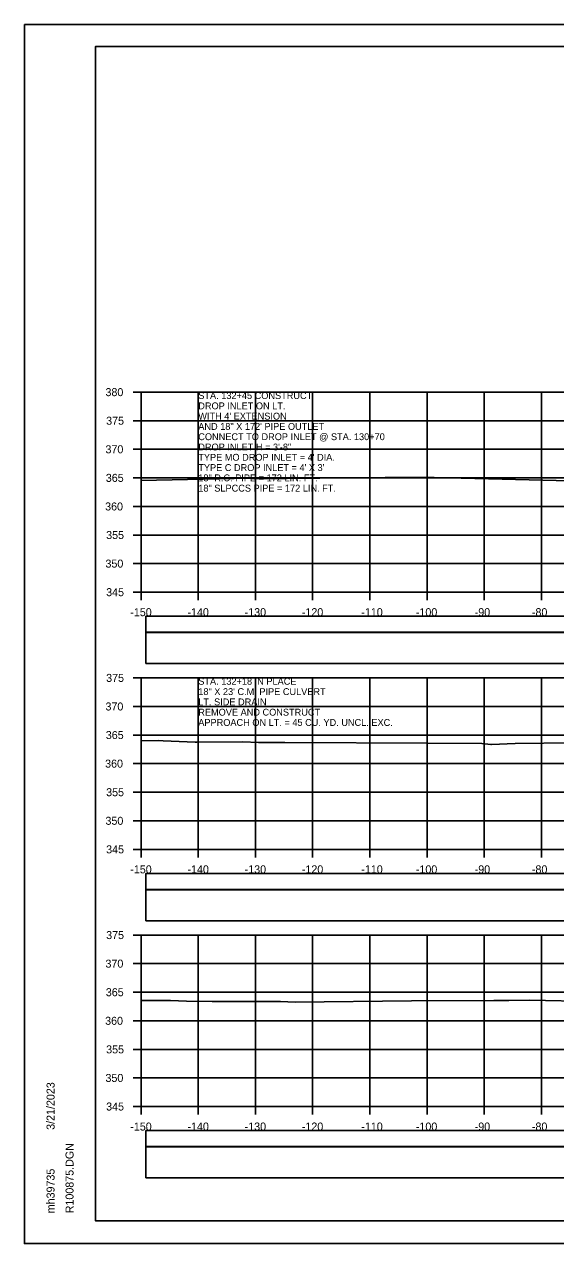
# Model space of a CAD drawing. Extents: x 1368122 to 1710785, y 373130 to 557566.
# Drawn here: x 1368518.5 to 1368611.4, y 377823.8 to 378037.1 of the extents above; entities that cross this region are included whole.
import ezdxf

# ---------------------------------------------------------------- set-up
doc = ezdxf.new("R2010")
doc.units = 0
for name, color, linetype in [('R_Alt Surface', 7, 'Continuous'), ('R_Axis', 7, 'Continuous'), ('R_Axis Annot', 7, 'Continuous'), ('R_Border', 7, 'Continuous'), ('R_Exist Surface', 7, 'Continuous'), ('R_Grid', 7, 'Continuous'), ('R_No Plot', 7, 'Continuous'), ('R_Water Annot', 7, 'Continuous')]:
    doc.layers.add(name, color=color, linetype=linetype)

msp = doc.modelspace()

# ---------------------------------------------------------------- linework, layer by layer
for points in [[(1368539.73, 377925.27), (1368838.03, 377925.27), (1368838.03, 377930.68), (1368539.73, 377930.68)], [(1368539.73, 377880.27), (1368838.03, 377880.27), (1368838.03, 377885.68), (1368539.73, 377885.68)], [(1368539.73, 377835.27), (1368838.03, 377835.27), (1368838.03, 377840.68), (1368539.73, 377840.68)]]:
    msp.add_lwpolyline(points, close=True)
at = {"layer": 'R_Alt Surface'}
for points in [[(1368539.73, 377930.74), (1368838.03, 377930.74), (1368838.03, 377933.55), (1368539.73, 377933.55)], [(1368539.73, 377885.74), (1368838.03, 377885.74), (1368838.03, 377888.55), (1368539.73, 377888.55)], [(1368539.73, 377840.74), (1368838.03, 377840.74), (1368838.03, 377843.55), (1368539.73, 377843.55)]]:
    msp.add_lwpolyline(points, close=True, dxfattribs=at)
at = {"layer": 'R_Axis'}
for p, q in [((1368537.48, 377972.75), (1368538.88, 377972.75)), ((1368538.88, 377937.75), (1368538.88, 377972.75)), ((1368537.48, 377967.75), (1368538.88, 377967.75)), ((1368537.48, 377962.75), (1368538.88, 377962.75)), ((1368537.48, 377957.75), (1368538.88, 377957.75)), ((1368537.48, 377952.75), (1368538.88, 377952.75)), ((1368537.48, 377947.75), (1368538.88, 377947.75)), ((1368537.48, 377942.75), (1368538.88, 377942.75)), ((1368537.48, 377937.75), (1368538.88, 377937.75)), ((1368538.88, 377937.75), (1368838.88, 377937.75)), ((1368538.88, 377936.35), (1368538.88, 377937.75)), ((1368548.88, 377936.35), (1368548.88, 377937.75)), ((1368558.88, 377936.35), (1368558.88, 377937.75)), ((1368568.88, 377936.35), (1368568.88, 377937.75)), ((1368578.88, 377936.35), (1368578.88, 377937.75)), ((1368588.88, 377936.35), (1368588.88, 377937.75)), ((1368598.88, 377936.35), (1368598.88, 377937.75)), ((1368608.88, 377936.35), (1368608.88, 377937.75)), ((1368537.48, 377922.75), (1368538.88, 377922.75)), ((1368538.88, 377892.75), (1368538.88, 377922.75)), ((1368537.48, 377917.75), (1368538.88, 377917.75)), ((1368537.48, 377912.75), (1368538.88, 377912.75)), ((1368537.48, 377907.75), (1368538.88, 377907.75)), ((1368537.48, 377902.75), (1368538.88, 377902.75)), ((1368537.48, 377897.75), (1368538.88, 377897.75)), ((1368537.48, 377892.75), (1368538.88, 377892.75)), ((1368538.88, 377892.75), (1368838.88, 377892.75)), ((1368538.88, 377891.35), (1368538.88, 377892.75)), ((1368548.88, 377891.35), (1368548.88, 377892.75)), ((1368558.88, 377891.35), (1368558.88, 377892.75)), ((1368568.88, 377891.35), (1368568.88, 377892.75)), ((1368578.88, 377891.35), (1368578.88, 377892.75)), ((1368588.88, 377891.35), (1368588.88, 377892.75)), ((1368598.88, 377891.35), (1368598.88, 377892.75)), ((1368608.88, 377891.35), (1368608.88, 377892.75)), ((1368537.48, 377877.75), (1368538.88, 377877.75)), ((1368538.88, 377847.75), (1368538.88, 377877.75)), ((1368537.48, 377872.75), (1368538.88, 377872.75)), ((1368537.48, 377867.75), (1368538.88, 377867.75)), ((1368537.48, 377862.75), (1368538.88, 377862.75)), ((1368537.48, 377857.75), (1368538.88, 377857.75)), ((1368537.48, 377852.75), (1368538.88, 377852.75)), ((1368537.48, 377847.75), (1368538.88, 377847.75)), ((1368538.88, 377847.75), (1368838.88, 377847.75)), ((1368538.88, 377846.35), (1368538.88, 377847.75)), ((1368548.88, 377846.35), (1368548.88, 377847.75)), ((1368558.88, 377846.35), (1368558.88, 377847.75)), ((1368568.88, 377846.35), (1368568.88, 377847.75)), ((1368578.88, 377846.35), (1368578.88, 377847.75)), ((1368588.88, 377846.35), (1368588.88, 377847.75)), ((1368598.88, 377846.35), (1368598.88, 377847.75)), ((1368608.88, 377846.35), (1368608.88, 377847.75))]:
    msp.add_line(p, q, dxfattribs=at)
at = {"layer": 'R_Border'}
for p, q in [((1368530.88, 378033.21), (1368847.06, 378033.21)), ((1368530.88, 377827.75), (1368530.88, 378033.21)), ((1368530.88, 377827.75), (1368530.88, 377827.75)), ((1368847.06, 377827.75), (1368530.88, 377827.75))]:
    msp.add_line(p, q, dxfattribs=at)
at = {"layer": 'R_Exist Surface'}
for points in [[(1368538.88, 377957.27), (1368557.83, 377957.67), (1368558.72, 377957.6), (1368581.58, 377957.79), (1368590.13, 377957.79), (1368613.85, 377957.22)], [(1368538.88, 377911.75), (1368541.87, 377911.77), (1368542.74, 377911.76), (1368548.31, 377911.51), (1368548.62, 377911.51), (1368556.65, 377911.59), (1368559.39, 377911.44), (1368561.14, 377911.45), (1368563.99, 377911.45), (1368589.02, 377911.32), (1368598.48, 377911.28), (1368600.02, 377911.12), (1368600.16, 377911.12), (1368604.27, 377911.27), (1368614.27, 377911.38)], [(1368538.88, 377866.3), (1368544, 377866.28), (1368546.83, 377866.17), (1368551.3, 377866.12), (1368554.78, 377866.14), (1368556.7, 377866.14), (1368558.96, 377866.15), (1368563.25, 377866.12), (1368565.83, 377866.02), (1368586.14, 377866.26), (1368600.59, 377866.3), (1368601.73, 377866.32), (1368603.18, 377866.33), (1368606.82, 377866.34), (1368617.95, 377866.15)]]:
    msp.add_lwpolyline(points, dxfattribs=at)
at = {"layer": 'R_Grid'}
for p, q in [((1368538.88, 377972.75), (1368838.88, 377972.75)), ((1368538.88, 377937.75), (1368538.88, 377972.75)), ((1368548.88, 377937.75), (1368548.88, 377972.75)), ((1368558.88, 377937.75), (1368558.88, 377972.75)), ((1368568.88, 377937.75), (1368568.88, 377972.75)), ((1368578.88, 377937.75), (1368578.88, 377972.75)), ((1368588.88, 377937.75), (1368588.88, 377972.75)), ((1368598.88, 377937.75), (1368598.88, 377972.75)), ((1368608.88, 377937.75), (1368608.88, 377972.75)), ((1368538.88, 377967.75), (1368838.88, 377967.75)), ((1368538.88, 377962.75), (1368838.88, 377962.75)), ((1368538.88, 377957.75), (1368838.88, 377957.75)), ((1368538.88, 377952.75), (1368838.88, 377952.75)), ((1368538.88, 377947.75), (1368838.88, 377947.75)), ((1368538.88, 377942.75), (1368838.88, 377942.75)), ((1368538.88, 377937.75), (1368838.88, 377937.75)), ((1368538.88, 377922.75), (1368838.88, 377922.75)), ((1368538.88, 377892.75), (1368538.88, 377922.75)), ((1368548.88, 377892.75), (1368548.88, 377922.75)), ((1368558.88, 377892.75), (1368558.88, 377922.75)), ((1368568.88, 377892.75), (1368568.88, 377922.75)), ((1368578.88, 377892.75), (1368578.88, 377922.75)), ((1368588.88, 377892.75), (1368588.88, 377922.75)), ((1368598.88, 377892.75), (1368598.88, 377922.75)), ((1368608.88, 377892.75), (1368608.88, 377922.75)), ((1368538.88, 377917.75), (1368838.88, 377917.75)), ((1368538.88, 377912.75), (1368838.88, 377912.75)), ((1368538.88, 377907.75), (1368838.88, 377907.75)), ((1368538.88, 377902.75), (1368838.88, 377902.75)), ((1368538.88, 377897.75), (1368838.88, 377897.75)), ((1368538.88, 377892.75), (1368838.88, 377892.75)), ((1368538.88, 377877.75), (1368838.88, 377877.75)), ((1368538.88, 377847.75), (1368538.88, 377877.75)), ((1368548.88, 377847.75), (1368548.88, 377877.75)), ((1368558.88, 377847.75), (1368558.88, 377877.75)), ((1368568.88, 377847.75), (1368568.88, 377877.75)), ((1368578.88, 377847.75), (1368578.88, 377877.75)), ((1368588.88, 377847.75), (1368588.88, 377877.75)), ((1368598.88, 377847.75), (1368598.88, 377877.75)), ((1368608.88, 377847.75), (1368608.88, 377877.75)), ((1368538.88, 377872.75), (1368838.88, 377872.75)), ((1368538.88, 377867.75), (1368838.88, 377867.75)), ((1368538.88, 377862.75), (1368838.88, 377862.75)), ((1368538.88, 377857.75), (1368838.88, 377857.75)), ((1368538.88, 377852.75), (1368838.88, 377852.75)), ((1368538.88, 377847.75), (1368838.88, 377847.75))]:
    msp.add_line(p, q, dxfattribs=at)
at = {"layer": 'R_No Plot'}
for p, q in [((1368518.48, 378037.1), (1368851.81, 378037.1)), ((1368518.48, 377823.77), (1368851.81, 377823.77))]:
    msp.add_line(p, q, dxfattribs=at)
for points in [[(1368518.47, 378037.1), (1368851.81, 378037.1), (1368851.81, 377823.76), (1368518.47, 377823.76)], [(1368764.8, 378033.21), (1368784.42, 378033.21), (1368784.42, 378023.33), (1368800.53, 378023.33), (1368823.73, 378023.33), (1368823.85, 377995.17), (1368847.06, 377995.17), (1368847.06, 377827.75), (1368530.88, 377827.75), (1368530.88, 378033.21)]]:
    msp.add_lwpolyline(points, close=True, dxfattribs=at)

# ---------------------------------------------------------------- texts
at = {"layer": 'R_Axis Annot'}
for s, p in [('380', (1368532.65, 377972.05)), ('375', (1368532.77, 377967.05)), ('370', (1368532.65, 377962.05)), ('365', (1368532.71, 377957.05)), ('360', (1368532.59, 377952.05)), ('355', (1368532.77, 377947.05)), ('350', (1368532.65, 377942.05)), ('345', (1368532.77, 377937.05)), ('-150', (1368536.99, 377933.55)), ('-140', (1368546.99, 377933.55)), ('-130', (1368556.99, 377933.55)), ('-120', (1368566.99, 377933.55)), ('-110', (1368577.39, 377933.55)), ('-100', (1368586.93, 377933.55)), ('-90', (1368597.22, 377933.55)), ('-80', (1368607.22, 377933.55)), ('375', (1368532.77, 377922.05)), ('370', (1368532.65, 377917.05)), ('365', (1368532.71, 377912.05)), ('360', (1368532.59, 377907.05)), ('355', (1368532.77, 377902.05)), ('350', (1368532.65, 377897.05)), ('345', (1368532.77, 377892.05)), ('-150', (1368536.99, 377888.55)), ('-140', (1368546.99, 377888.55)), ('-130', (1368556.99, 377888.55)), ('-120', (1368566.99, 377888.55)), ('-110', (1368577.39, 377888.55)), ('-100', (1368586.93, 377888.55)), ('-90', (1368597.22, 377888.55)), ('-80', (1368607.22, 377888.55)), ('375', (1368532.77, 377877.05)), ('370', (1368532.65, 377872.05)), ('365', (1368532.71, 377867.05)), ('360', (1368532.59, 377862.05)), ('355', (1368532.77, 377857.05)), ('350', (1368532.65, 377852.05)), ('345', (1368532.77, 377847.05)), ('-150', (1368536.99, 377843.55)), ('-140', (1368546.99, 377843.55)), ('-130', (1368556.99, 377843.55)), ('-120', (1368566.99, 377843.55)), ('-110', (1368577.39, 377843.55)), ('-100', (1368586.93, 377843.55)), ('-90', (1368597.22, 377843.55)), ('-80', (1368607.22, 377843.55))]:
    msp.add_text(s, height=1.4, dxfattribs=at).set_placement(p)
at = {"layer": 'R_Border'}
for s, p in [('3/21/2023', (1368523.75, 377843.67)), ('R100875.DGN', (1368527.07, 377829.07)), ('mh39735', (1368523.75, 377829.07))]:
    msp.add_text(s, height=1.4, rotation=90, dxfattribs=at).set_placement(p)
at = {"layer": 'R_Water Annot'}
for s, p in [('STA. 132+45 CONSTRUCT', (1368548.88, 377971.55)), ('DROP INLET ON LT.', (1368548.88, 377969.75)), ("WITH 4' EXTENSION", (1368548.88, 377967.95)), ('AND 18" X 172\' PIPE OUTLET', (1368548.88, 377966.15)), ('CONNECT TO DROP INLET @ STA. 130+70', (1368548.88, 377964.35)), ("TYPE MO DROP INLET = 4' DIA.", (1368548.88, 377960.75)), ('DROP INLET H = 3\'-8"', (1368548.88, 377962.55)), ("TYPE C DROP INLET = 4' X 3'", (1368548.88, 377958.95)), ('18" R.C. PIPE = 172 LIN. FT.', (1368548.88, 377957.15)), ('18" SLPCCS PIPE = 172 LIN. FT.', (1368548.88, 377955.35)), ('STA. 132+18 IN PLACE', (1368548.88, 377921.55)), ('18" X 23\' C.M. PIPE CULVERT', (1368548.88, 377919.75)), ('LT. SIDE DRAIN', (1368548.88, 377917.95)), ('REMOVE AND CONSTRUCT', (1368548.88, 377916.15)), ('APPROACH ON LT. = 45 CU. YD. UNCL. EXC.', (1368548.88, 377914.35))]:
    msp.add_text(s, height=1.2, dxfattribs=at).set_placement(p)

doc.saveas('drawing.dxf')
